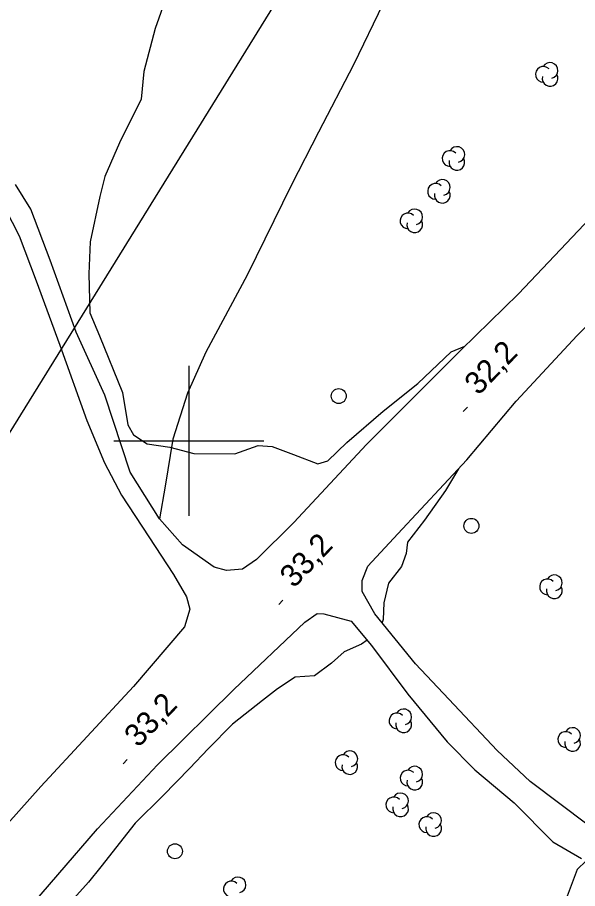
# Model space of a CAD drawing. Extents: x 646142 to 649934, y 5874075 to 5876351.
# Drawn here: x 648377.1 to 648451.8, y 5875740.3 to 5875856.5 of the extents above; entities that cross this region are included whole.
import ezdxf

# ---------------------------------------------------------------- set-up
doc = ezdxf.new("R2010")
doc.units = 0
for name, color, linetype in [('Niveau 1', 7, 'Continuous'), ('Niveau 2', 7, 'Continuous'), ('Niveau 21', 7, 'Continuous'), ('Niveau 22', 7, 'Continuous'), ('Niveau 3', 7, 'Continuous'), ('Niveau 36', 7, 'Continuous'), ('Niveau 44', 7, 'Continuous'), ('Niveau 61', 7, 'Continuous')]:
    doc.layers.add(name, color=color, linetype=linetype)

msp = doc.modelspace()

# ---------------------------------------------------------------- linework, layer by layer
at = {"layer": 'Niveau 1'}
msp.add_lwpolyline([(648452.93, 5875743.98), (648451.77, 5875742.8), (648450, 5875738.18)], dxfattribs=at)
at = {"layer": 'Niveau 2'}
for points in [[(648396.73, 5875858.53), (648395.51, 5875855), (648394, 5875849.27), (648393.65, 5875845.57), (648390.72, 5875839.73), (648388.78, 5875835.28), (648388.12, 5875832.59), (648386.81, 5875826.53), (648386.67, 5875822.28), (648386.78, 5875817.07), (648388.09, 5875814.02), (648391.16, 5875806.46), (648391.83, 5875802.15), (648392.61, 5875800.78), (648394.41, 5875799.6), (648397.46, 5875799.15), (648400.66, 5875798.3), (648406.13, 5875798.27), (648409.24, 5875799.37), (648411.08, 5875799.22), (648413.95, 5875798.18), (648417.17, 5875796.94), (648418.51, 5875797.33), (648421.06, 5875799.76), (648425.87, 5875803.97), (648430.5, 5875807.65), (648434.96, 5875811.89), (648436.76, 5875812.62)], [(648435.91, 5875796.24), (648434.18, 5875793.38), (648431.41, 5875789.39), (648429.12, 5875786.46), (648428.95, 5875784.96), (648428.33, 5875783.25), (648426.62, 5875780.99), (648425.96, 5875778.37), (648425.9, 5875776.18), (648425.74, 5875775.74)], [(648423.75, 5875773.39), (648423.02, 5875772.87), (648420.7, 5875771.83), (648418.99, 5875770.32), (648416.72, 5875768.65), (648414.17, 5875768.46), (648411.78, 5875766.9), (648409.79, 5875765.37), (648405.81, 5875762.19), (648402.58, 5875758.91), (648400.1, 5875756.31), (648396.5, 5875752.65), (648392.84, 5875748.98), (648388.26, 5875743.18), (648386.59, 5875741.1), (648381.86, 5875735.81)]]:
    msp.add_lwpolyline(points, dxfattribs=at)
at = {"layer": 'Niveau 21'}
for points in [[(648403.36, 5875783.15), (648399.15, 5875786.14), (648396.05, 5875789.57), (648392.16, 5875795.8), (648388.77, 5875806.09), (648384.95, 5875814.5), (648381.5, 5875824.1), (648378.94, 5875830.89), (648376.87, 5875834.17)], [(648456.68, 5875833.09), (648443.91, 5875819.61), (648436.27, 5875812.15), (648423.66, 5875799.49), (648413.96, 5875789.12), (648408.98, 5875784.15), (648407.14, 5875782.87), (648404.99, 5875782.7), (648403.36, 5875783.15)], [(648375.51, 5875830.98), (648377.38, 5875827.34), (648379.65, 5875821.32), (648382.8, 5875812.74), (648386.4, 5875802.7), (648388.76, 5875797.04), (648391.02, 5875792.74), (648394.63, 5875787.18), (648397.96, 5875782.16), (648399.67, 5875779.2), (648400.13, 5875777.52), (648399.4, 5875775.17), (648392.59, 5875767.2), (648380.26, 5875753.88), (648371.43, 5875744.03)], [(648453.22, 5875748.73), (648445.49, 5875754.55), (648441.08, 5875758.69), (648434.64, 5875765.53), (648430.19, 5875770.23), (648424.79, 5875776.91), (648423.09, 5875779.88), (648423.09, 5875781.37), (648423.86, 5875783.26), (648427.86, 5875787.58), (648437.03, 5875797.45), (648443.62, 5875805.29), (648451.73, 5875814.05), (648461.27, 5875823.61)], [(648308.61, 5875643.7), (648315.38, 5875653.98), (648323.01, 5875664.89), (648331.19, 5875675.97), (648340.19, 5875688.37), (648347.21, 5875698.2), (648352.38, 5875705.26), (648365.04, 5875720.45), (648371.07, 5875728.25), (648377.21, 5875735.95), (648387.8, 5875748.22), (648395.82, 5875756.75), (648406, 5875766.81), (648415.46, 5875775.79), (648417.08, 5875776.95), (648417.99, 5875776.9), (648421.6, 5875775.92), (648424.34, 5875772.7), (648429.16, 5875766.19), (648434.42, 5875759.84), (648438.11, 5875756.11), (648443.34, 5875751.7), (648448.52, 5875746.48), (648452.34, 5875744.26)]]:
    msp.add_lwpolyline(points, dxfattribs=at)
at = {"layer": 'Niveau 22'}
msp.add_lwpolyline([(648453.72, 5875906.68), (648448.73, 5875895.75), (648444.32, 5875889.11), (648441.84, 5875884.22), (648438.13, 5875877.52), (648434.75, 5875872.44), (648429.35, 5875863.78), (648425.89, 5875858.35), (648421.94, 5875850.14), (648417.25, 5875841.18), (648413.68, 5875834.14), (648407.74, 5875822.1), (648402.24, 5875811.81), (648399.79, 5875806.35), (648397.86, 5875800.24), (648396.84, 5875793.97), (648396.05, 5875789.57)], dxfattribs=at)
at = {"layer": 'Niveau 3'}
for p, q in [((648436.56, 5875803.91), (648437.12, 5875804.48)), ((648411.98, 5875778.18), (648412.53, 5875778.76)), ((648391.23, 5875756.91), (648391.78, 5875757.49))]:
    msp.add_line(p, q, dxfattribs=at)
at = {"layer": 'Niveau 36'}
msp.add_lwpolyline([(648600.59, 5876162.13), (648551.33, 5876082.95), (648424.31, 5875879.18), (648303.24, 5875683.36), (648187.06, 5875496.14), (648107.92, 5875369.28), (648085.7, 5875326.63)], dxfattribs=at)
for centre in [(648419.96, 5875805.97), (648437.65, 5875788.65), (648398.13, 5875745.24)]:
    msp.add_circle(centre, 1, dxfattribs=at)
at = {"layer": 'Niveau 44'}
for centre, start, end in [((648447.24, 5875848.88), 44.1154, 269.804), ((648448.14, 5875849.41), 282.2692, 149.7263), ((648448.14, 5875848.36), 166.9369, 29.6212), ((648435.71, 5875838.19), 282.2692, 149.7263), ((648434.81, 5875837.66), 44.1154, 269.804), ((648435.71, 5875837.14), 166.9369, 29.6212), ((648433.77, 5875833.81), 282.2692, 149.7263), ((648432.87, 5875833.28), 44.1154, 269.804), ((648433.77, 5875832.76), 166.9369, 29.6212), ((648429.19, 5875829.34), 44.1154, 269.804), ((648430.09, 5875829.87), 282.2692, 149.7263), ((648430.09, 5875828.82), 166.9369, 29.6212), ((648447.8, 5875780.52), 44.1154, 269.804), ((648448.7, 5875781.05), 282.2692, 149.7263), ((648448.7, 5875780), 166.9369, 29.6212), ((648427.72, 5875762.64), 44.1154, 269.804), ((648428.62, 5875763.17), 282.2692, 149.7263), ((648428.62, 5875762.12), 166.9369, 29.6212), ((648451.13, 5875760.68), 282.2692, 149.7263), ((648450.23, 5875760.15), 44.1154, 269.804), ((648451.13, 5875759.63), 166.9369, 29.6212), ((648420.54, 5875757.06), 44.1154, 269.804), ((648421.44, 5875757.59), 282.2692, 149.7263), ((648421.44, 5875756.54), 166.9369, 29.6212), ((648429.2, 5875755), 44.1154, 269.804), ((648430.1, 5875755.53), 282.2692, 149.7263), ((648430.1, 5875754.48), 166.9369, 29.6212), ((648427.31, 5875751.43), 44.1154, 269.804), ((648428.21, 5875751.96), 282.2692, 149.7263), ((648428.21, 5875750.91), 166.9369, 29.6212), ((648431.71, 5875748.8), 44.1154, 269.804), ((648432.61, 5875749.33), 282.2692, 149.7263), ((648432.61, 5875748.28), 166.9369, 29.6212), ((648406.54, 5875740.75), 282.2692, 149.7263), ((648405.64, 5875740.22), 44.1154, 269.804)]:
    msp.add_arc(centre, 1.05, start, end, dxfattribs=at)
at = {"layer": 'Niveau 61'}
for points in [[(648400, 5875810), (648400, 5875800), (648400, 5875790)], [(648390, 5875800), (648400, 5875800), (648410, 5875800)]]:
    msp.add_lwpolyline(points, dxfattribs=at)

# ---------------------------------------------------------------- texts
at = {"layer": 'Niveau 3'}
for s, rotation, p in [('32,2 ', 46.0958, (648438.59, 5875805.95)), ('33,2 ', 46.4505, (648413.99, 5875780.24)), ('33,2 ', 46.3721, (648393.25, 5875758.96))]:
    msp.add_text(s, height=3, rotation=rotation, dxfattribs=at).set_placement(p)

doc.saveas('drawing.dxf')
